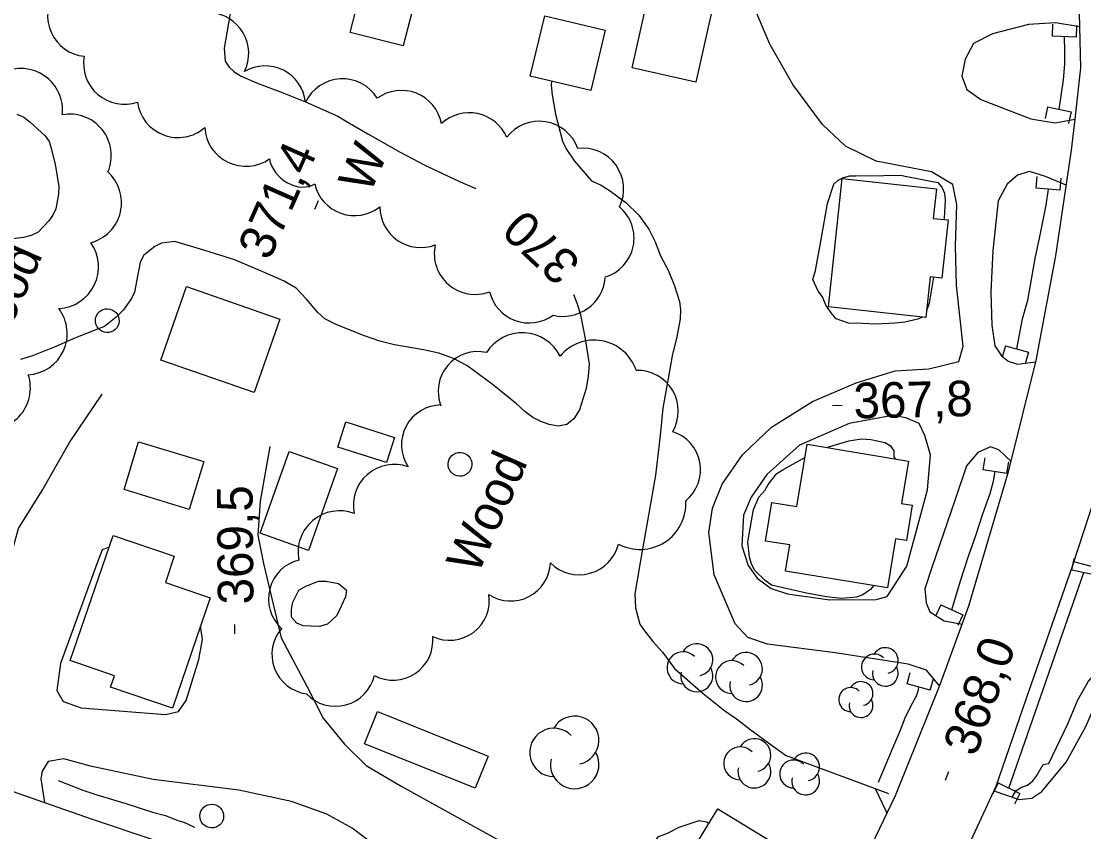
# Model space of a CAD drawing. Extents: x 287698 to 290158, y 5234163 to 5237182.
# Drawn here: x 289117.9 to 289207.3, y 5235044.9 to 5235113.2 of the extents above; entities that cross this region are included whole.
import ezdxf

# ---------------------------------------------------------------- set-up
doc = ezdxf.new("R2010")
doc.units = 0
for name, color, linetype in [('Niveau 1', 7, 'Continuous'), ('Niveau 19', 7, 'Continuous'), ('Niveau 2', 7, 'Continuous'), ('Niveau 21', 7, 'Continuous'), ('Niveau 26', 7, 'Continuous'), ('Niveau 3', 7, 'Continuous'), ('Niveau 31', 7, 'Continuous'), ('Niveau 36', 7, 'Continuous'), ('Niveau 37', 7, 'Continuous'), ('Niveau 4', 7, 'Continuous'), ('Niveau 44', 7, 'Continuous')]:
    doc.layers.add(name, color=color, linetype=linetype)

msp = doc.modelspace()

# ---------------------------------------------------------------- linework, layer by layer
at = {"layer": 'Niveau 1'}
for points in [[(289140.44, 5235125.96), (289139.58, 5235124.64), (289139.28, 5235123.96), (289138.17, 5235121.43), (289137.41, 5235120.17), (289136.72, 5235118.64), (289136.18, 5235116.97), (289135.75, 5235115.24), (289135.47, 5235113.64), (289134.99, 5235110.89), (289135.06, 5235109.8), (289135.4, 5235109.31), (289135.8, 5235108.92), (289136.4, 5235108.53), (289137.83, 5235107.91), (289139.85, 5235107.17), (289141.82, 5235106.37), (289144.56, 5235105.18), (289145.18, 5235104.78), (289147.06, 5235103.68), (289149.79, 5235102.14), (289151.87, 5235101.04), (289154.78, 5235099.66), (289156.15, 5235099.08)], [(289164.37, 5235090.16), (289164.7, 5235089.36), (289164.96, 5235088.44), (289165.36, 5235086.42), (289165.7, 5235084.31), (289165.63, 5235083.27), (289165.45, 5235082.22), (289164.89, 5235080.43), (289164.41, 5235079.68), (289163.82, 5235079.2), (289163.13, 5235079.06), (289162.34, 5235079.2), (289161.63, 5235079.44), (289160.96, 5235079.8), (289160.3, 5235080.29), (289159.58, 5235080.94), (289157.54, 5235082.6), (289155.4, 5235084.18), (289154.28, 5235084.76), (289153.06, 5235085.2), (289151.77, 5235085.49), (289149.33, 5235085.92), (289148.08, 5235086.22), (289146.8, 5235086.67), (289144.46, 5235087.59), (289143.46, 5235088.11), (289142.86, 5235088.64), (289141.9, 5235089.76), (289141.05, 5235090.67), (289140.02, 5235091.28), (289138.64, 5235091.88), (289135.92, 5235093.05), (289134.98, 5235093.36), (289133, 5235093.97), (289130.83, 5235094.6), (289129.7, 5235094.48), (289129.14, 5235094.19), (289128.22, 5235093.46), (289127.91, 5235092.88), (289127.79, 5235092.29), (289127.44, 5235090.34), (289127.19, 5235089.8), (289126.51, 5235088.86), (289125.89, 5235088.24), (289124.92, 5235087.46), (289124.32, 5235087.24), (289122.46, 5235086.51), (289120.81, 5235085.77), (289118.84, 5235084.98), (289117.85, 5235084.68)], [(289144.45, 5235063.1), (289143.67, 5235062.38), (289142.97, 5235062.18), (289141.64, 5235062.25), (289141.09, 5235062.47), (289140.65, 5235062.98), (289140.64, 5235063.61), (289140.75, 5235064.24), (289141.27, 5235065.24), (289141.86, 5235065.58), (289142.91, 5235066.01), (289143.54, 5235066), (289144.6, 5235065.81), (289145.28, 5235065.25), (289145.18, 5235064.68), (289144.45, 5235063.1)], [(289172.15, 5235039.68), (289172.13, 5235039.7), (289171.4, 5235040.76), (289171.23, 5235041.32), (289170.99, 5235043.29), (289171.16, 5235043.99), (289171.55, 5235044.49), (289172.23, 5235044.76), (289173.27, 5235045.28), (289174.96, 5235045.84), (289175.61, 5235045.72), (289175.77, 5235045.58)]]:
    msp.add_lwpolyline(points, dxfattribs=at)
at = {"layer": 'Niveau 19'}
for points in [[(289195.2, 5235057.19), (289194.11, 5235058.5), (289192.55, 5235059), (289186.41, 5235059.96), (289180.71, 5235060.7), (289179.06, 5235061.26), (289177.99, 5235062.42), (289176.21, 5235066.53), (289175.77, 5235070.1), (289176.08, 5235072.14), (289176.91, 5235074.17), (289178.6, 5235076.63), (289181.04, 5235078.96), (289184.51, 5235081.13), (289188.17, 5235082.72), (289191.45, 5235083.71), (289194.28, 5235083.88), (289196.81, 5235084.51), (289197.18, 5235085.8), (289196.63, 5235090.9), (289196.55, 5235094.22), (289196.66, 5235097.72), (289196.31, 5235099.42), (289194.53, 5235100.49), (289189.87, 5235101.39), (289187.27, 5235102.64), (289185.34, 5235104.46), (289182.85, 5235107.85), (289180.9, 5235111.22), (289179.06, 5235115.64)], [(289206.99, 5235112.69), (289204.96, 5235113.03), (289202.68, 5235112.88), (289199.66, 5235112.11), (289198.06, 5235111.3), (289197.34, 5235109.96), (289197.08, 5235108.53), (289197.5, 5235107.42), (289198.68, 5235106.56), (289202.87, 5235104.95), (289204.9, 5235104.61), (289206.6, 5235104.93)], [(289205.86, 5235099.35), (289204.11, 5235100.1), (289202.78, 5235100.52), (289201.75, 5235100.19), (289200.88, 5235099.45), (289200.13, 5235098.04), (289199.69, 5235093.85), (289199.5, 5235090.35), (289199.6, 5235087.57), (289199.86, 5235085.82), (289200.41, 5235084.99), (289200.97, 5235084.53), (289201.76, 5235084.28), (289203.3, 5235084.48)], [(289103.17, 5235065.37), (289104.53, 5235064.01), (289106.65, 5235062.33), (289109.51, 5235061.63), (289111.76, 5235061.15), (289114.12, 5235061.51), (289115.21, 5235062.7), (289116.09, 5235064.83), (289117.67, 5235070.45), (289119.67, 5235073.63), (289121.95, 5235077.67), (289124.7, 5235081.74)], [(289192.43, 5235067.27), (289194.19, 5235073.68), (289194.43, 5235076.64), (289193.96, 5235078.27), (289193.47, 5235079.29), (289192.37, 5235079.75), (289191.23, 5235079.95), (289187.6, 5235079.29), (289183.4, 5235077.47), (289180.67, 5235074.99), (289179.34, 5235073.07), (289178.68, 5235071.56), (289178.55, 5235068.98), (289179.09, 5235067.32), (289179.84, 5235066.24), (289181.01, 5235065.38), (289182.39, 5235064.92), (289185.96, 5235064.43), (289189.86, 5235064.47), (289190.78, 5235064.72), (289192.43, 5235067.27)], [(289138.81, 5235077.34), (289138, 5235072.75), (289137.82, 5235069.88), (289138.29, 5235067.48), (289139.79, 5235061.24), (289141.95, 5235057.17), (289143.32, 5235054.45), (289145.11, 5235052.26), (289146.93, 5235050.48), (289149.87, 5235048.72), (289159.16, 5235043.59), (289165.69, 5235039.4), (289167.67, 5235038.21), (289169.24, 5235037.92), (289170.73, 5235037.8), (289171.04, 5235037.85)], [(289201.23, 5235076.09), (289200.18, 5235077.05), (289199.48, 5235077.32), (289198.42, 5235076.85), (289197.47, 5235075.72), (289196.5, 5235072.87), (289194.53, 5235067.08), (289193.96, 5235065.35), (289194.07, 5235064.17), (289194.39, 5235063.43), (289195.57, 5235062.65), (289197.1, 5235062.37)], [(289125.3, 5235068.86), (289124.72, 5235068.65), (289124.25, 5235067.46), (289121.2, 5235059.06), (289120.89, 5235056.8), (289121.43, 5235055.87), (289122.94, 5235055.32), (289130.03, 5235054.76), (289131.14, 5235055.03), (289131.79, 5235055.95), (289132.86, 5235059.4), (289133.16, 5235061.09), (289133, 5235062.25)], [(289226.26, 5235063.31), (289225.68, 5235062.84), (289223.47, 5235062.39), (289221.36, 5235062.3), (289219.03, 5235062.81), (289216.42, 5235063.76), (289212.6, 5235065.83), (289210.21, 5235066.64), (289208.28, 5235067.14), (289206.49, 5235067.63)], [(289199.76, 5235048.33), (289201.9, 5235047.62), (289202.97, 5235047.73), (289203.8, 5235048.29), (289205.84, 5235050.76), (289207.51, 5235053.77), (289209.11, 5235057.45)], [(289148.47, 5235035.71), (289150.63, 5235038.98), (289150.66, 5235040.66), (289149.23, 5235042.56), (289145.75, 5235045.2), (289143.62, 5235046.37), (289140.66, 5235047.44), (289136.22, 5235048.41), (289128.99, 5235049.3), (289123.74, 5235050.41), (289121.49, 5235051.03), (289120.16, 5235050.81), (289119.67, 5235050.01), (289119.55, 5235049.34), (289119.86, 5235047.35)]]:
    msp.add_lwpolyline(points, dxfattribs=at)
at = {"layer": 'Niveau 2'}
for points in [[(289162.54, 5235108.11), (289162.5, 5235107.77), (289162.6, 5235106.96), (289162.88, 5235105.33), (289163.45, 5235103.05), (289163.78, 5235102.41), (289164.47, 5235101.37), (289165.91, 5235099.72), (289166.72, 5235099.37), (289167.5, 5235098.85), (289168.79, 5235097.89), (289169.89, 5235096.82), (289170.72, 5235095.66), (289171.26, 5235094.59), (289171.72, 5235093.41), (289172.34, 5235092.2), (289172.88, 5235090.89), (289173.3, 5235089.56), (289173.38, 5235088.85), (289173.35, 5235088.11), (289173.08, 5235086.59), (289172.69, 5235084.97), (289172.41, 5235083.38), (289171.91, 5235080.56), (289171.69, 5235078.28), (289171.29, 5235074.93), (289170.89, 5235072.68), (289170.44, 5235070.14), (289169.99, 5235067.56), (289169.54, 5235064.92), (289169.6, 5235063.75), (289169.97, 5235062.38)], [(289117.54, 5235105.34), (289118.13, 5235105.08), (289118.63, 5235104.69), (289119.92, 5235103.52), (289120.24, 5235103.04), (289120.43, 5235102.48), (289120.76, 5235101.1), (289121.06, 5235099.26), (289121.04, 5235098.59), (289120.81, 5235097.37), (289120.57, 5235096.83), (289120.22, 5235096.34), (289119.31, 5235095.41), (289118.73, 5235095.12), (289118.09, 5235094.95), (289116.53, 5235094.76)], [(289184.76, 5235092.17), (289185.22, 5235094.77), (289185.76, 5235097.8), (289186.29, 5235099.43), (289186.67, 5235099.77), (289187.12, 5235100), (289187.63, 5235100.15), (289188.14, 5235100.14), (289190.5, 5235100.17), (289191.91, 5235100.19), (289192.58, 5235100.07), (289195.05, 5235099.57), (289195.4, 5235099.19), (289195.62, 5235098.68), (289195.66, 5235098.08), (289195.57, 5235096.58), (289195.55, 5235096.47)], [(289193.74, 5235088.25), (289193.38, 5235088.07), (289192.28, 5235087.81), (289191.45, 5235087.72), (289189.83, 5235087.64), (289188.73, 5235087.71), (289187.52, 5235087.74), (289186.48, 5235088.11), (289186.06, 5235088.59), (289185.63, 5235089.25), (289185.33, 5235089.94), (289184.99, 5235090.44), (289184.53, 5235091.4), (289184.76, 5235092.17)], [(289194.69, 5235091.6), (289194.31, 5235089.41), (289194.09, 5235088.78)], [(289185.74, 5235077.26), (289185.88, 5235077.31), (289187.56, 5235077.82), (289188.62, 5235078), (289189.42, 5235077.92), (289190.62, 5235077.69), (289191.06, 5235077.41), (289191.35, 5235076.97), (289191.36, 5235076.46), (289191.45, 5235076.31)], [(289189.64, 5235065.62), (289189.39, 5235065.3), (289188.74, 5235064.86), (289188.2, 5235064.65), (289186.94, 5235064.53), (289185.69, 5235064.69), (289183.99, 5235064.99), (289181.04, 5235065.65), (289180.52, 5235066.05), (289179.66, 5235066.89), (289179.37, 5235067.43), (289179.19, 5235068.05), (289179.06, 5235069.29), (289179.16, 5235069.96), (289179.53, 5235072.03), (289179.97, 5235073.07), (289180.48, 5235073.65), (289180.77, 5235074.15), (289181.49, 5235075.08), (289182.08, 5235075.44), (289183.85, 5235076.42)], [(289169.97, 5235062.38), (289170.27, 5235061.92), (289171.05, 5235060.91), (289171.87, 5235060.02), (289172.89, 5235058.64)], [(289201.25, 5235047.84), (289201.35, 5235047.93), (289201.65, 5235048.37), (289202.09, 5235048.64), (289202.61, 5235048.83), (289203.06, 5235049.18), (289203.38, 5235049.63), (289203.91, 5235050.57), (289204.39, 5235050.65), (289206, 5235053.97), (289206.83, 5235056), (289207.74, 5235057.59), (289208.96, 5235058.97), (289210.25, 5235059.7), (289212.06, 5235060.07), (289217.63, 5235060.07), (289219.6, 5235059.71)], [(289172.89, 5235058.64), (289175.31, 5235056.55), (289177.13, 5235055.07), (289178.2, 5235054.35), (289179.23, 5235053.54), (289181.23, 5235052.07), (289182.32, 5235051.3)], [(289189.77, 5235048.53), (289190.67, 5235046.65), (289190.74, 5235046.4)]]:
    msp.add_lwpolyline(points, dxfattribs=at)
at = {"layer": 'Niveau 21'}
for points in [[(289200.73, 5235174.92), (289203.75, 5235160.08), (289203.77, 5235159.96), (289205.49, 5235153.4), (289206.56, 5235149.29), (289209.04, 5235141.58), (289211.73, 5235133.57), (289212.71, 5235128.29), (289213.36, 5235123.7), (289214.02, 5235116.15), (289214.16, 5235110.28), (289213.84, 5235103.04), (289213.45, 5235098.18), (289212.49, 5235092.71), (289212.11, 5235090.56), (289210.92, 5235083.68), (289209.49, 5235077.41), (289208.34, 5235073.33), (289208.26, 5235073.07), (289206.39, 5235067.32), (289202.47, 5235056.03), (289199.94, 5235048.71), (289196.23, 5235040.7)], [(289188.17, 5235041.03), (289191.48, 5235047.94), (289195.24, 5235057.29), (289197.1, 5235062.37), (289197.67, 5235063.91), (289201.04, 5235075.32), (289203.33, 5235084.6), (289204.98, 5235093.41), (289206.3, 5235102.3), (289206.6, 5235104.93), (289207.08, 5235109.25), (289206.99, 5235112.69), (289206.86, 5235118.1)], [(289113.34, 5235049.62), (289119.86, 5235047.35), (289123.87, 5235045.95), (289133.91, 5235042.58)]]:
    msp.add_lwpolyline(points, dxfattribs=at)
at = {"layer": 'Niveau 26'}
for p, q in [((289204.69, 5235111.91), (289204.74, 5235112.91)), ((289206.71, 5235111.81), (289206.76, 5235112.81)), ((289206.71, 5235111.81), (289204.69, 5235111.91)), ((289204.28, 5235105.95), (289204.08, 5235104.97)), ((289204.28, 5235105.95), (289206.26, 5235105.53)), ((289206.26, 5235105.53), (289206.05, 5235104.55)), ((289203.34, 5235099.1), (289203.42, 5235100.1)), ((289205.36, 5235098.94), (289205.44, 5235099.94)), ((289205.36, 5235098.94), (289203.34, 5235099.1)), ((289200.74, 5235085.83), (289200.47, 5235084.87)), ((289200.74, 5235085.83), (289202.68, 5235085.28)), ((289202.68, 5235085.28), (289202.41, 5235084.32)), ((289198.87, 5235075.39), (289199.03, 5235076.38)), ((289200.87, 5235075.07), (289198.87, 5235075.39)), ((289200.87, 5235075.07), (289201.03, 5235076.06)), ((289206.33, 5235066.92), (289206.53, 5235067.9)), ((289208.31, 5235066.52), (289206.33, 5235066.92)), ((289195.31, 5235064.01), (289194.89, 5235063.1)), ((289195.31, 5235064.01), (289197.15, 5235063.17)), ((289197.15, 5235063.17), (289196.73, 5235062.26)), ((289192.47, 5235057.35), (289192.73, 5235058.32)), ((289194.41, 5235056.81), (289194.68, 5235057.78)), ((289194.41, 5235056.81), (289192.47, 5235057.35)), ((289200.12, 5235049), (289199.68, 5235048.1)), ((289200.12, 5235049), (289201.94, 5235048.11)), ((289201.94, 5235048.11), (289201.49, 5235047.21))]:
    msp.add_line(p, q, dxfattribs=at)
at = {"layer": 'Niveau 3'}
for p, q in [((289142.61, 5235097.33), (289142.93, 5235098.06)), ((289186.19, 5235080.82), (289186.99, 5235080.81)), ((289135.89, 5235061.56), (289135.89, 5235062.35)), ((289195.69, 5235049.23), (289195.97, 5235049.98))]:
    msp.add_line(p, q, dxfattribs=at)
at = {"layer": 'Niveau 31'}
for points in [[(289151.42, 5235116.42), (289150.04, 5235111.08), (289145.58, 5235112.23), (289146.96, 5235117.57)], [(289176.35, 5235115.44), (289174.68, 5235108.03), (289169.32, 5235109.24), (289170.99, 5235116.65)], [(289167.04, 5235112.41), (289165.83, 5235107.33), (289160.75, 5235108.54), (289161.96, 5235113.62)], [(289185.84, 5235089.11), (289187.01, 5235099.91), (289194.93, 5235099.05), (289194.66, 5235096.56), (289195.92, 5235096.43), (289195.38, 5235091.52), (289194.4, 5235091.63), (289194.03, 5235088.22)], [(289137.51, 5235081.89), (289129.65, 5235084.63), (289131.81, 5235090.82), (289139.67, 5235088.07)], [(289145.22, 5235079.42), (289149.31, 5235078.11), (289148.63, 5235075.99), (289144.54, 5235077.3)], [(289132.04, 5235072.05), (289126.56, 5235073.71), (289127.78, 5235077.75), (289133.26, 5235076.09)], [(289183.17, 5235072.28), (289184.04, 5235077.54), (289192.58, 5235076.12), (289191.99, 5235072.54), (289192.9, 5235072.39), (289192.41, 5235069.43), (289191.48, 5235069.58), (289190.8, 5235065.43), (289182.22, 5235066.84), (289182.58, 5235069.05), (289180.55, 5235069.38), (289181.09, 5235072.62)], [(289144.52, 5235075.48), (289142.07, 5235068.58), (289138, 5235070.03), (289140.45, 5235076.93)], [(289133.81, 5235064.61), (289130.62, 5235055.3), (289125.42, 5235057.07), (289125.75, 5235058.04), (289122.03, 5235059.31), (289125.64, 5235069.85), (289130.78, 5235068.1), (289130.03, 5235065.9)], [(289156.1, 5235048.56), (289146.78, 5235052.3), (289147.88, 5235055.02), (289157.19, 5235051.27)], [(289170.94, 5235037.69), (289176.53, 5235046.83), (289184.68, 5235041.85), (289181.44, 5235036.55), (289180.25, 5235037.28), (289178, 5235033.61), (289176.21, 5235034.7), (289175.63, 5235033.73), (289173.08, 5235035.29), (289173.56, 5235036.08)]]:
    msp.add_lwpolyline(points, close=True, dxfattribs=at)
at = {"layer": 'Niveau 36'}
for centre in [(289125.137, 5235087.944), (289154.827, 5235075.844), (289133.937, 5235046.214)]:
    msp.add_ellipse(centre, major_axis=(0.908, -0.42), ratio=0.999982, dxfattribs=at)
at = {"layer": 'Niveau 37'}
msp.add_lwpolyline([(289190.92, 5235048.1), (289182.32, 5235051.3)], dxfattribs=at)
at = {"layer": 'Niveau 4'}
for points in [[(289205.26, 5235105.74), (289205.62, 5235108.24), (289205.73, 5235109.54), (289205.75, 5235110.71), (289205.71, 5235111.86)], [(289201.7, 5235085.56), (289202.19, 5235088.09), (289202.63, 5235089.66), (289202.85, 5235090.94), (289203.25, 5235093.18), (289203.73, 5235095.43), (289204.16, 5235097.67), (289204.36, 5235099.02)], [(289196.22, 5235063.59), (289196.96, 5235066.04), (289197.66, 5235068.19), (289198.26, 5235069.85), (289198.85, 5235071.68), (289199.45, 5235073.38), (289199.73, 5235074.41), (289199.88, 5235075.23)], [(289201.02, 5235048.56), (289207.33, 5235066.72)], [(289190.05, 5235049.08), (289191.3, 5235052.01), (289191.87, 5235053.39), (289192.3, 5235054.49), (289192.75, 5235055.41), (289193.26, 5235056.34), (289193.41, 5235056.84), (289193.45, 5235057.08)], [(289121, 5235049.2), (289123.07, 5235048.4), (289124.26, 5235048.01), (289126.63, 5235047.29), (289128.96, 5235046.53), (289130.05, 5235046.26), (289131.09, 5235045.83), (289131.59, 5235045.7), (289132.49, 5235045.28)]]:
    msp.add_lwpolyline(points, dxfattribs=at)
at = {"layer": 'Niveau 44'}
for centre, radius, start, end in [((289163.494, 5235091.895), 3.589, 256.6068, 353.91652), ((289160.652, 5235091.177), 3.426, 193.44583, 305.95265), ((289160.074, 5235083.382), 3.542, 26.27165, 147.98504), ((289156.339, 5235081.995), 3.346, 77.37786, 201.52264), ((289153.253, 5235077.486), 3.354, 90.22867, 213.60353), ((289171.734, 5235075.394), 3.35, 308.71768, 72.53354), ((289149.285, 5235072.408), 3.429, 69.97181, 191.91472), ((289144.686, 5235068.44), 3.489, 69.1175, 190.90273), ((289164.859, 5235069.936), 3.398, 224.61134, 346.27149), ((289142.065, 5235064.52), 3.358, 103.87226, 227.35264), ((289142.352, 5235059.839), 3.358, 138.93414, 262.43787), ((289174.763, 5235059.38), 1.348, 282.26917, 149.72626), ((289190.633, 5235059.319), 1.081, 282.26917, 149.72626), ((289173.604, 5235058.706), 1.348, 44.11537, 269.80396), ((289177.72, 5235057.927), 1.378, 44.11537, 269.80396), ((289178.905, 5235058.615), 1.378, 282.26917, 149.72626), ((289189.704, 5235058.779), 1.081, 44.11537, 269.80396), ((289174.763, 5235058.032), 1.348, 166.93686, 29.62123), ((289190.633, 5235058.238), 1.081, 166.93686, 29.62123), ((289178.905, 5235057.238), 1.378, 166.93686, 29.62123), ((289188.583, 5235056.53), 1.007, 282.26917, 149.72626), ((289187.717, 5235056.027), 1.007, 44.11537, 269.80396), ((289188.583, 5235055.523), 1.007, 166.93686, 29.62123), ((289164.486, 5235052.593), 2.038, 282.26917, 149.72626), ((289162.733, 5235051.574), 2.038, 44.11537, 269.80396), ((289179.608, 5235051.349), 1.384, 282.26917, 149.72626), ((289164.486, 5235050.555), 2.038, 166.93686, 29.62123), ((289178.417, 5235050.657), 1.384, 44.11537, 269.80396), ((289183.921, 5235050.348), 1.174, 282.26917, 149.72626), ((289179.608, 5235049.965), 1.384, 166.93686, 29.62123), ((289182.912, 5235049.761), 1.174, 44.11537, 269.80396), ((289183.921, 5235049.174), 1.174, 166.93686, 29.62123)]:
    msp.add_arc(centre, radius, start, end, dxfattribs=at)
for centre, major_axis, ratio, start_param, end_param in [((289123.551, 5235113.624), (1.561, -3.057), 0.999939, 3.633935, 5.708638), ((289133.616, 5235110.456), (-1.459, 3.104), 0.999862, 3.815005, 5.790254), ((289117.875, 5235105.688), (-2.86, 2.012), 0.999985, 3.638399, 5.786379), ((289126.577, 5235109.608), (2.523, -2.33), 0.999861, 3.71129, 5.788122), ((289138.409, 5235105.961), (-3.151, -1.384), 0.999785, 2.839035, 4.821679), ((289144.938, 5235104.878), (-3.432, -0.188), 0.999939, 3.636562, 5.788216), ((289149.899, 5235103.901), (-3.102, 1.479), 0.999939, 3.776847, 5.789064), ((289131.095, 5235106.8), (3.21, -1.219), 0.999939, 3.633072, 5.791706), ((289121.99, 5235101.852), (-2.186, 2.72), 0.999941, 3.633803, 5.790975), ((289155.605, 5235102.021), (-3.427, 0.296), 0.999939, 3.636949, 5.543819), ((289161.496, 5235101.306), (-3.398, 0.534), 0.999939, 3.636678, 5.7881), ((289136.803, 5235104.399), (-1.515, -3.108), 0.999978, 5.220783, 7.349157), ((289165.162, 5235099.03), (-2.002, 2.805), 0.999861, 3.638822, 5.785956), ((289141.042, 5235101.373), (1.923, -1.596), 0.77052, 3.873632, 6.032868), ((289122.846, 5235097.883), (-1.517, 3.151), 0.998517, 2.959782, 5.109934), ((289145.945, 5235100.227), (3.31, -0.908), 0.999939, 3.634995, 5.652279), ((289151.52, 5235097.542), (2.606, -2.244), 0.999862, 3.852356, 5.788881), ((289166.046, 5235094.894), (0.704, 3.362), 0.999939, 3.635627, 5.78915), ((289120.874, 5235092.487), (3.175, -1.549), 0.999953, 5.221617, 7.346764), ((289156.091, 5235093.576), (2.591, -2.239), 0.999863, 3.632476, 5.792302), ((289118.283, 5235086.863), (0.129, 3.487), 0.999112, 3.237925, 5.39402), ((289166.124, 5235082.571), (0.672, 3.67), 0.999995, 5.21775, 7.343546), ((289169.76, 5235080.317), (2.96, 1.762), 0.99973, 5.220704, 7.346183), ((289115.177, 5235082.275), (1.229, 3.271), 0.999115, 3.23864, 5.393185), ((289169.979, 5235072.533), (2.093, -3.242), 0.999982, 5.219036, 7.344641), ((289159.097, 5235067.677), (1.437, -3.03), 0.997029, 5.258142, 7.374332), ((289153.953, 5235064.369), (1.193, -3.127), 0.999924, 5.479608, 7.642908), ((289149.192, 5235061.013), (1.958, -2.726), 0.999369, 5.172461, 7.328892), ((289144.348, 5235058.826), (0.735, -3.282), 0.999908, 5.251843, 7.400974)]:
    msp.add_ellipse(centre, major_axis=major_axis, ratio=ratio, start_param=start_param, end_param=end_param, dxfattribs=at)

# ---------------------------------------------------------------- texts
at = {"layer": 'Niveau 1'}
msp.add_text('370', height=3, rotation=136.90066, dxfattribs=at).set_placement((289165.13, 5235092.91))
at = {"layer": 'Niveau 3'}
for s, rotation, p in [('371,4', 66.1217, (289138.78, 5235092.91)), ('367,8', 1.19402, (289187.98, 5235079.7)), ('369,5', 90.50637, (289137.45, 5235064.05)), ('368,0', 70.14075, (289198.24, 5235051.13))]:
    msp.add_text(s, height=3, rotation=rotation, dxfattribs=at).set_placement(p)
at = {"layer": 'Niveau 44'}
for s, p in [('W', (289147.24, 5235098.54)), ('Wood', (289115.49, 5235083.92)), ('Wood', (289156.33, 5235066.46))]:
    msp.add_text(s, height=3, rotation=66.1217, dxfattribs=at).set_placement(p)

doc.saveas('drawing.dxf')
